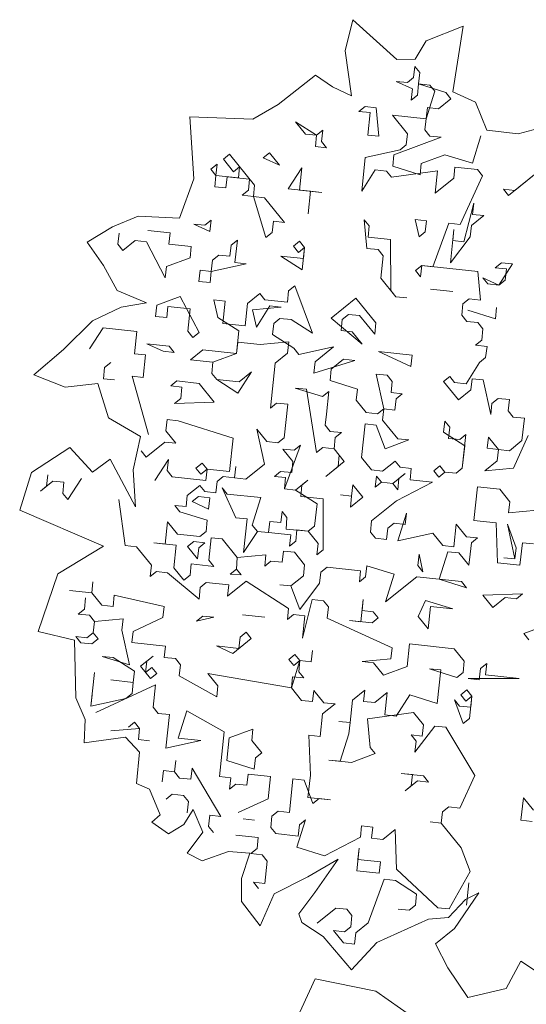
# Model space of a CAD drawing. Header units: metres. Extents: x -228 to 168, y -124 to 293.
# Tile 547 of 613: x 138.67 to 142.15, y 125.87 to 132.63. Entities that reach past the tile are written whole.
import ezdxf

# ---------------------------------------------------------------- set-up
doc = ezdxf.new("R2010")
doc.units = ezdxf.units.M
doc.header["$MEASUREMENT"] = 0
doc.layers.add('Bepflanzung.3 _ UMGEBUNG', color=7, linetype='Continuous')

msp = doc.modelspace()

# ---------------------------------------------------------------- linework, layer by layer
at = {"layer": 'Bepflanzung.3 _ UMGEBUNG', "color": 33, "linetype": 'Continuous', "lineweight": 18, "true_color": 0xa89c73}
for p, q in [((140.9559, 132.6291), (140.9028, 132.416)), ((141.2563, 132.3563), (140.9559, 132.6291)), ((141.713, 132.585), (141.4575, 132.4842)), ((141.6415, 132.135), (141.713, 132.585)), ((141.4575, 132.4842), (141.382, 132.3592)), ((140.9028, 132.416), (140.9459, 132.1061)), ((141.382, 132.3592), (141.2563, 132.3563)), ((141.3717, 132.2314), (141.38, 132.3083)), ((141.38, 132.3083), (141.4143, 132.2657)), ((140.6991, 132.248), (140.443, 132.0481)), ((140.8163, 132.169), (140.6991, 132.248)), ((141.3635, 132.1545), (141.2523, 132.2053)), ((141.2523, 132.2053), (141.3292, 132.1971)), ((141.3292, 132.1971), (141.3717, 132.2314)), ((141.4143, 132.2657), (141.4061, 132.1888)), ((140.9459, 132.1061), (140.8163, 132.169)), ((141.3553, 132.0776), (141.3635, 132.1545)), ((141.4061, 132.1888), (141.3978, 132.1119)), ((141.4061, 132.1888), (141.5942, 132.1298)), ((141.4829, 132.1806), (141.4061, 132.1888)), ((141.4582, 131.9499), (141.5173, 132.138)), ((141.5173, 132.138), (141.4829, 132.1806)), ((141.3978, 132.1119), (141.3553, 132.0776)), ((141.6285, 132.0872), (141.5433, 132.0186)), ((141.5942, 132.1298), (141.6285, 132.0872)), ((141.7969, 132.0633), (141.6415, 132.135)), ((140.443, 132.0481), (140.2696, 131.9474)), ((140.9969, 131.9994), (141.0395, 132.0337)), ((141.0395, 132.0337), (141.1164, 132.0255)), ((141.1164, 132.0255), (141.1342, 131.8291)), ((141.4665, 132.0268), (141.45, 131.873)), ((141.5433, 132.0186), (141.4665, 132.0268)), ((141.8748, 131.8701), (141.7969, 132.0633)), ((140.2696, 131.9474), (139.8365, 131.9632)), ((139.8365, 131.9632), (139.8643, 131.5364)), ((141.0738, 131.9912), (140.9969, 131.9994)), ((141.0573, 131.8374), (141.0738, 131.9912)), ((141.3305, 131.847), (141.2276, 131.9747)), ((141.2276, 131.9747), (141.4582, 131.9499)), ((140.7072, 131.8361), (140.5617, 131.9294)), ((140.5617, 131.9294), (140.6303, 131.8443)), ((140.7072, 131.8361), (140.7498, 131.8704)), ((140.7498, 131.8704), (140.7415, 131.7935)), ((141.45, 131.873), (141.4843, 131.8305)), ((142.0904, 131.847), (141.8748, 131.8701)), ((142.3428, 131.9126), (142.0904, 131.847)), ((140.6303, 131.8443), (140.7072, 131.8361)), ((140.6989, 131.7592), (140.7072, 131.8361)), ((141.1342, 131.8291), (141.0573, 131.8374)), ((141.5612, 131.8222), (141.2371, 131.7014)), ((141.3223, 131.7701), (141.3305, 131.847)), ((141.4843, 131.8305), (141.5612, 131.8222)), ((141.7753, 131.6437), (141.8344, 131.8318)), ((140.7758, 131.7509), (140.6989, 131.7592)), ((140.7415, 131.7935), (140.7758, 131.7509)), ((141.0408, 131.6836), (141.2797, 131.7358)), ((141.2797, 131.7358), (141.3223, 131.7701)), ((140.0674, 131.6714), (140.1099, 131.7057)), ((140.136, 131.5862), (140.0674, 131.6714)), ((140.1099, 131.7057), (140.2815, 131.4929)), ((140.3406, 131.681), (140.3832, 131.7153)), ((140.4518, 131.6301), (140.3406, 131.681)), ((140.3832, 131.7153), (140.4518, 131.6301)), ((141.0161, 131.453), (141.0408, 131.6836)), ((141.2371, 131.7014), (141.2289, 131.6246)), ((141.4252, 131.6424), (141.5872, 131.7028)), ((141.5872, 131.7028), (141.7753, 131.6437)), ((139.9822, 131.6027), (140.0248, 131.6371)), ((140.0166, 131.5602), (139.9822, 131.6027)), ((140.0248, 131.6371), (140.0166, 131.5602)), ((140.1786, 131.6206), (140.136, 131.5862)), ((140.1703, 131.5437), (140.1786, 131.6206)), ((140.5122, 131.4681), (140.6056, 131.6137)), ((140.6056, 131.6137), (140.5891, 131.4599)), ((141.1094, 131.5985), (141.0161, 131.453)), ((141.1863, 131.5902), (141.1094, 131.5985)), ((141.2289, 131.6246), (141.417, 131.5655)), ((141.417, 131.5655), (141.4252, 131.6424)), ((141.6559, 131.6177), (141.6476, 131.5408)), ((141.8096, 131.6012), (141.6559, 131.6177)), ((141.844, 131.5586), (141.8096, 131.6012)), ((139.8643, 131.5364), (139.7655, 131.2674)), ((140.0083, 131.4833), (140.0166, 131.5602)), ((140.0166, 131.5602), (140.1703, 131.5437)), ((140.0934, 131.5519), (140.0852, 131.475)), ((140.2472, 131.5354), (140.0934, 131.5519)), ((140.239, 131.4585), (140.2472, 131.5354)), ((141.2206, 131.5477), (141.1863, 131.5902)), ((141.5364, 131.5916), (141.2206, 131.5477)), ((141.5199, 131.4378), (141.5364, 131.5916)), ((141.6476, 131.5408), (141.5199, 131.4378)), ((141.6915, 131.225), (141.844, 131.5586)), ((142.2366, 131.5942), (142.0238, 131.4227)), ((142.0664, 131.457), (142.2366, 131.5942)), ((140.0852, 131.475), (140.0083, 131.4833)), ((140.2815, 131.4929), (140.2733, 131.416)), ((140.666, 131.4516), (140.5122, 131.4681)), ((142.0238, 131.4227), (141.9895, 131.4652)), ((141.9895, 131.4652), (142.0664, 131.457)), ((140.1964, 131.4242), (140.239, 131.4585)), ((140.2733, 131.416), (140.1964, 131.4242)), ((140.2733, 131.416), (140.3502, 131.4077)), ((140.3598, 131.1345), (140.2733, 131.416)), ((140.3502, 131.4077), (140.4874, 131.2375)), ((140.5891, 131.4599), (140.7428, 131.4434)), ((140.666, 131.4516), (140.6495, 131.2979)), ((140.6495, 131.2979), (140.666, 131.4516)), ((140.7428, 131.4434), (140.666, 131.4516)), ((141.7176, 131.1055), (141.7849, 131.3705)), ((141.7849, 131.3705), (141.7767, 131.2936)), ((139.4834, 131.2815), (139.3065, 131.2078)), ((139.7655, 131.2674), (139.4834, 131.2815)), ((141.8535, 131.2854), (141.7684, 131.2167)), ((141.7767, 131.2936), (141.8535, 131.2854)), ((139.3065, 131.2078), (139.1337, 131.1019)), ((139.9753, 131.1757), (139.8641, 131.2266)), ((139.8641, 131.2266), (139.941, 131.2183)), ((139.941, 131.2183), (139.9836, 131.2526)), ((139.9836, 131.2526), (139.9753, 131.1757)), ((140.4106, 131.2457), (140.4023, 131.1688)), ((140.4874, 131.2375), (140.4106, 131.2457)), ((141.0517, 131.0603), (141.0339, 131.2566)), ((141.0339, 131.2566), (141.0682, 131.2141)), ((141.0682, 131.2141), (141.06, 131.1372)), ((141.4101, 131.1385), (141.384, 131.258)), ((141.384, 131.258), (141.4609, 131.2497)), ((141.4609, 131.2497), (141.4526, 131.1728)), ((141.5048, 130.9339), (141.6146, 131.2332)), ((141.6146, 131.2332), (141.6915, 131.225)), ((141.7684, 131.2167), (141.7602, 131.1399)), ((139.3438, 131.088), (139.352, 131.1648)), ((139.5483, 131.1827), (139.7021, 131.1662)), ((139.7021, 131.1662), (139.6939, 131.0893)), ((140.4023, 131.1688), (140.3598, 131.1345)), ((141.06, 131.1372), (141.2137, 131.1207)), ((141.4526, 131.1728), (141.4101, 131.1385)), ((141.6242, 130.96), (141.649, 131.1907)), ((141.7602, 131.1399), (141.6242, 130.96)), ((141.649, 131.1907), (141.6407, 131.1138)), ((139.1337, 131.1019), (139.2452, 130.9417)), ((139.3781, 131.0454), (139.3438, 131.088)), ((139.4632, 131.114), (139.3781, 131.0454)), ((139.5401, 131.1058), (139.4632, 131.114)), ((139.6691, 130.8586), (139.5401, 131.1058)), ((139.6939, 131.0893), (139.8476, 131.0728)), ((139.8476, 131.0728), (139.8394, 130.9959)), ((140.1126, 131.0055), (140.1209, 131.0824)), ((140.1209, 131.0824), (140.1634, 131.1167)), ((140.1634, 131.1167), (140.1469, 130.9629)), ((140.5478, 131.0755), (140.5904, 131.1098)), ((140.5822, 131.0329), (140.5478, 131.0755)), ((140.6247, 131.0672), (140.5822, 131.0329)), ((140.5904, 131.1098), (140.6247, 131.0672)), ((140.6247, 131.0672), (140.6082, 130.9134)), ((140.6165, 130.9903), (140.6247, 131.0672)), ((141.1286, 131.0521), (141.0517, 131.0603)), ((141.2137, 131.1207), (141.2151, 130.7706)), ((141.6407, 131.1138), (141.7176, 131.1055)), ((139.8394, 130.9959), (139.6774, 130.9355)), ((139.9932, 130.9794), (140.0357, 131.0137)), ((140.0357, 131.0137), (140.1126, 131.0055)), ((140.6082, 130.9134), (140.4627, 131.0068)), ((140.4627, 131.0068), (140.6165, 130.9903)), ((141.1629, 131.0095), (141.1286, 131.0521)), ((141.1464, 130.8557), (141.1629, 131.0095)), ((139.2452, 130.9417), (139.3387, 130.77)), ((139.6774, 130.9355), (139.6691, 130.8586)), ((139.9849, 130.9025), (139.9932, 130.9794)), ((140.2238, 130.9547), (139.9849, 130.9025)), ((140.1469, 130.9629), (140.2238, 130.9547)), ((141.3853, 130.9079), (141.4279, 130.9422)), ((141.4279, 130.9422), (141.4196, 130.8653)), ((141.8123, 130.901), (141.4279, 130.9422)), ((141.4279, 130.9422), (141.5048, 130.9339)), ((141.9318, 130.927), (141.9743, 130.9613)), ((142.0086, 130.9188), (141.9318, 130.927)), ((142.0512, 130.9531), (141.9578, 130.8076)), ((141.9743, 130.9613), (142.0512, 130.9531)), ((139.8998, 130.8339), (139.908, 130.9108)), ((139.908, 130.9108), (139.9849, 130.9025)), ((139.9849, 130.9025), (139.9767, 130.8256)), ((141.2494, 130.728), (141.1464, 130.8557)), ((141.4196, 130.8653), (141.3853, 130.9079)), ((141.8301, 130.7046), (141.8123, 130.901)), ((141.9578, 130.8076), (141.8466, 130.8584)), ((141.8466, 130.8584), (141.881, 130.8158)), ((142.0004, 130.8419), (142.0086, 130.9188)), ((139.9767, 130.8256), (139.8998, 130.8339)), ((140.5149, 130.7679), (140.5574, 130.8022)), ((140.5574, 130.8022), (140.6782, 130.4782)), ((141.881, 130.8158), (141.9578, 130.8076)), ((141.9578, 130.8076), (142.0004, 130.8419)), ((139.3387, 130.77), (139.5396, 130.6866)), ((139.6101, 130.6705), (139.7721, 130.7309)), ((139.7721, 130.7309), (139.9011, 130.4838)), ((140.2334, 130.6815), (140.3185, 130.7501)), ((140.3185, 130.7501), (140.3528, 130.7075)), ((140.5066, 130.691), (140.5149, 130.7679)), ((141.2151, 130.7706), (141.2494, 130.728)), ((141.2494, 130.728), (141.3263, 130.7198)), ((141.3263, 130.7198), (141.2494, 130.728)), ((141.4883, 130.7802), (141.6421, 130.7637)), ((141.6421, 130.7637), (141.4883, 130.7802)), ((139.3673, 130.656), (139.1689, 130.563)), ((139.5396, 130.6866), (139.3673, 130.656)), ((139.6018, 130.5937), (139.6101, 130.6705)), ((139.687, 130.6623), (139.6787, 130.5854)), ((139.8407, 130.6458), (139.687, 130.6623)), ((140.0288, 130.5867), (140.0027, 130.7062)), ((140.0027, 130.7062), (140.0796, 130.6979)), ((140.0796, 130.6979), (140.0631, 130.5442)), ((140.2169, 130.5277), (140.2334, 130.6815)), ((140.2677, 130.6389), (140.464, 130.6567)), ((140.3872, 130.665), (140.2938, 130.5194)), ((140.3528, 130.7075), (140.5066, 130.691)), ((140.464, 130.6567), (140.3872, 130.665)), ((140.8059, 130.5812), (140.9762, 130.7184)), ((140.9762, 130.7184), (141.1134, 130.5482)), ((141.7024, 130.6017), (141.7107, 130.6785)), ((141.7107, 130.6785), (141.7533, 130.7129)), ((141.7533, 130.7129), (141.8301, 130.7046)), ((141.9413, 130.6538), (141.9331, 130.5769)), ((141.9331, 130.5769), (141.9413, 130.6538)), ((139.6787, 130.5854), (139.6018, 130.5937)), ((139.8242, 130.492), (139.8407, 130.6458)), ((140.1743, 130.4934), (140.0288, 130.5867)), ((140.2938, 130.5194), (140.2677, 130.6389)), ((140.9254, 130.6072), (140.8828, 130.5729)), ((141.0022, 130.599), (140.9254, 130.6072)), ((141.1052, 130.4713), (141.0022, 130.599)), ((141.7368, 130.5591), (141.7024, 130.6017)), ((141.9331, 130.5769), (141.745, 130.636)), ((141.745, 130.636), (141.9331, 130.5769)), ((139.1689, 130.563), (138.9702, 130.3663)), ((140.0631, 130.5442), (140.2169, 130.5277)), ((140.4132, 130.5455), (140.405, 130.4686)), ((140.4558, 130.5798), (140.4132, 130.5455)), ((140.5327, 130.5716), (140.4558, 130.5798)), ((140.6782, 130.4782), (140.5327, 130.5716)), ((141.0201, 130.4027), (140.8059, 130.5812)), ((140.8828, 130.5729), (140.8745, 130.496)), ((141.1134, 130.5482), (141.1052, 130.4713)), ((141.8136, 130.5508), (141.7368, 130.5591)), ((141.848, 130.5083), (141.8136, 130.5508)), ((139.2435, 130.5154), (139.1501, 130.3699)), ((139.4741, 130.4907), (139.2435, 130.5154)), ((139.4576, 130.3369), (139.4741, 130.4907)), ((139.8585, 130.4495), (139.8242, 130.492)), ((139.9011, 130.4838), (139.8585, 130.4495)), ((140.1578, 130.3396), (140.1743, 130.4934)), ((140.405, 130.4686), (140.5505, 130.3753)), ((140.8745, 130.496), (140.9514, 130.4878)), ((140.9514, 130.4878), (141.0201, 130.4027)), ((141.8397, 130.4314), (141.848, 130.5083)), ((139.654, 130.3548), (139.5428, 130.4056)), ((139.5428, 130.4056), (139.6965, 130.3891)), ((139.6965, 130.3891), (139.7309, 130.3465)), ((140.1661, 130.4165), (140.1578, 130.3396)), ((140.3199, 130.4), (140.1661, 130.4165)), ((140.5162, 130.4178), (140.3199, 130.4)), ((140.5079, 130.3409), (140.5162, 130.4178)), ((140.5848, 130.3327), (140.8237, 130.3848)), ((140.8237, 130.3848), (140.696, 130.2819)), ((141.7972, 130.3971), (141.8397, 130.4314)), ((141.8758, 130.3867), (141.7972, 130.3971)), ((141.8658, 130.3119), (141.8758, 130.3867)), ((138.9702, 130.3663), (138.7685, 130.1922)), ((139.5345, 130.3287), (139.4576, 130.3369)), ((139.518, 130.1749), (139.5345, 130.3287)), ((139.7309, 130.3465), (139.654, 130.3548)), ((139.8421, 130.2957), (139.9272, 130.3643)), ((139.9272, 130.3643), (140.1578, 130.3396)), ((140.1578, 130.3396), (139.9958, 130.2792)), ((140.4228, 130.2723), (140.5079, 130.3409)), ((140.5505, 130.3753), (140.5848, 130.3327)), ((141.3537, 130.2502), (141.1313, 130.3518)), ((141.1313, 130.3518), (141.3619, 130.3271)), ((141.3619, 130.3271), (141.3537, 130.2502)), ((139.2956, 130.2765), (139.2531, 130.2422)), ((139.9958, 130.2792), (139.8421, 130.2957)), ((139.9958, 130.2792), (139.9876, 130.2023)), ((139.9876, 130.2023), (139.9958, 130.2792)), ((140.3898, 129.9648), (140.4228, 130.2723)), ((140.6878, 130.205), (140.9693, 130.2915)), ((140.696, 130.2819), (140.6878, 130.205)), ((140.8924, 130.2997), (140.8072, 130.2311)), ((140.9693, 130.2915), (140.8924, 130.2997)), ((141.7316, 130.13), (141.8232, 130.2776)), ((141.8232, 130.2776), (141.8658, 130.3119)), ((138.7685, 130.1922), (138.9814, 130.1085)), ((139.2531, 130.2422), (139.2448, 130.1653)), ((139.5537, 129.7822), (139.4411, 130.1832)), ((139.4411, 130.1832), (139.518, 130.1749)), ((139.9876, 130.2023), (140.0219, 130.1598)), ((140.0219, 130.1598), (139.9876, 130.2023)), ((140.2608, 130.2119), (140.1674, 130.0664)), ((140.1757, 130.1433), (140.2608, 130.2119)), ((140.8072, 130.2311), (140.799, 130.1542)), ((141.1669, 129.9592), (141.1148, 130.1981)), ((141.1148, 130.1981), (141.1917, 130.1898)), ((141.1917, 130.1898), (141.226, 130.1473)), ((141.5778, 130.1465), (141.6204, 130.1808)), ((141.6204, 130.1808), (141.653, 130.1404)), ((138.9814, 130.1085), (139.2076, 130.1333)), ((139.2076, 130.1333), (139.2803, 129.8963)), ((139.2448, 130.1653), (139.3217, 130.1571)), ((139.7061, 130.1159), (139.7487, 130.1502)), ((139.783, 130.1076), (139.7061, 130.1159)), ((139.7487, 130.1502), (139.9024, 130.1337)), ((139.9024, 130.1337), (140.0054, 130.006)), ((140.0219, 130.1598), (140.1757, 130.1433)), ((140.1674, 130.0664), (140.0219, 130.1598)), ((140.799, 130.1542), (140.9871, 130.0951)), ((141.226, 130.1473), (141.2177, 130.0704)), ((141.679, 130.0209), (141.5778, 130.1465)), ((141.653, 130.1404), (141.7316, 130.13)), ((141.7741, 130.1643), (141.7642, 130.0895)), ((141.8493, 130.1582), (141.7741, 130.1643)), ((141.9014, 129.9193), (141.8493, 130.1582)), ((139.7747, 130.0307), (139.783, 130.1076)), ((140.637, 130.0938), (140.5601, 130.102)), ((140.5601, 130.102), (140.7482, 130.043)), ((140.7069, 129.6585), (140.637, 130.0938)), ((140.7482, 130.043), (140.7907, 130.0773)), ((140.7907, 130.0773), (140.7742, 129.9235)), ((140.9871, 130.0951), (140.9788, 130.0182)), ((141.2177, 130.0704), (141.2946, 130.0621)), ((141.2946, 130.0621), (141.2521, 130.0278)), ((141.7642, 130.0895), (141.679, 130.0209)), ((139.7322, 129.9964), (139.7747, 130.0307)), ((140.0054, 130.006), (139.7322, 129.9964)), ((140.4324, 129.9991), (140.3898, 129.9648)), ((140.5093, 129.9908), (140.4324, 129.9991)), ((140.4845, 129.7602), (140.5093, 129.9908)), ((140.9788, 130.0182), (141.0475, 129.9331)), ((141.2521, 130.0278), (141.2438, 129.9509)), ((141.9097, 129.9962), (141.9014, 129.9193)), ((141.9523, 130.0305), (141.9097, 129.9962)), ((142.0291, 130.0222), (141.9523, 130.0305)), ((142.0209, 129.9453), (142.0291, 130.0222)), ((140.7742, 129.9235), (140.766, 129.8466)), ((141.0475, 129.9331), (141.1244, 129.9249)), ((141.1244, 129.9249), (141.1669, 129.9592)), ((141.1669, 129.9592), (141.1587, 129.8823)), ((141.2438, 129.9509), (141.1669, 129.9592)), ((142.0552, 129.9028), (142.0209, 129.9453)), ((139.2803, 129.8963), (139.5, 129.7693)), ((139.6814, 129.8852), (139.6731, 129.8083)), ((139.7583, 129.877), (139.6814, 129.8852)), ((140.1344, 129.7588), (139.7583, 129.877)), ((140.766, 129.8466), (140.8003, 129.8041)), ((141.0392, 129.8562), (141.0145, 129.6256)), ((141.1161, 129.848), (141.0392, 129.8562)), ((141.1782, 129.6838), (141.1161, 129.848)), ((141.1587, 129.8823), (141.2633, 129.7525)), ((141.5774, 129.7985), (141.5857, 129.8754)), ((141.5857, 129.8754), (141.62, 129.8328)), ((142.1321, 129.8945), (142.0552, 129.9028)), ((142.1156, 129.7408), (142.1321, 129.8945)), ((139.6731, 129.8083), (139.7418, 129.7232)), ((140.3486, 129.5803), (140.2964, 129.8192)), ((140.2964, 129.8192), (140.3651, 129.7341)), ((140.8003, 129.8041), (140.8772, 129.7958)), ((140.8772, 129.7958), (140.8346, 129.7615)), ((141.7229, 129.7051), (141.5774, 129.7985)), ((141.62, 129.8328), (141.6117, 129.7559)), ((141.6886, 129.7477), (141.7312, 129.782)), ((141.7312, 129.782), (141.7064, 129.5513)), ((142.1582, 129.7751), (142.0565, 129.5527)), ((139.5, 129.7693), (139.4493, 129.5403)), ((139.6649, 129.7314), (139.5372, 129.6285)), ((139.7418, 129.7232), (139.6649, 129.7314)), ((140.1097, 129.5282), (140.1344, 129.7588)), ((140.3651, 129.7341), (140.442, 129.7259)), ((140.442, 129.7259), (140.4845, 129.7602)), ((140.5957, 129.7094), (140.4859, 129.4101)), ((140.5532, 129.675), (140.5957, 129.7094)), ((140.8346, 129.7615), (140.8264, 129.6846)), ((141.3385, 129.7463), (141.1782, 129.6838)), ((141.2633, 129.7525), (141.3385, 129.7463)), ((141.6117, 129.7559), (141.6886, 129.7477)), ((141.8767, 129.6886), (141.885, 129.7655)), ((141.885, 129.7655), (141.9536, 129.6804)), ((142.0305, 129.6721), (142.1156, 129.7408)), ((139.014, 129.6933), (138.7511, 129.5234)), ((139.1708, 129.525), (139.014, 129.6933)), ((139.5372, 129.6285), (139.5029, 129.671)), ((140.5449, 129.5982), (140.4763, 129.6833)), ((140.4763, 129.6833), (140.5532, 129.675)), ((140.7495, 129.6929), (140.7069, 129.6585)), ((140.8264, 129.6846), (140.7495, 129.6929)), ((140.8264, 129.6846), (140.8967, 129.5974)), ((140.8607, 129.6421), (140.8264, 129.6846)), ((140.8542, 129.563), (140.8607, 129.6421)), ((141.7064, 129.5513), (141.7229, 129.7051)), ((141.9536, 129.6804), (141.8767, 129.6886)), ((141.9453, 129.6035), (141.9536, 129.6804)), ((141.9536, 129.6804), (142.0305, 129.6721)), ((139.2906, 129.6139), (139.1708, 129.525)), ((139.4659, 129.2877), (139.2906, 129.6139)), ((139.5976, 129.4665), (139.691, 129.612)), ((139.691, 129.612), (139.6827, 129.5351)), ((139.879, 129.5529), (139.9216, 129.5872)), ((139.9216, 129.5872), (139.9559, 129.5447)), ((140.2209, 129.4774), (140.3486, 129.5803)), ((140.5367, 129.5213), (140.5449, 129.5982)), ((140.8967, 129.5974), (140.7691, 129.4944)), ((141.0145, 129.6256), (141.0831, 129.5404)), ((141.16, 129.5322), (141.2451, 129.6008)), ((141.2451, 129.6008), (141.2795, 129.5583)), ((141.8602, 129.5349), (141.9453, 129.6035)), ((138.7511, 129.5234), (138.6706, 129.2648)), ((138.8548, 129.4295), (138.863, 129.5064)), ((139.4493, 129.5403), (139.4659, 129.2877)), ((139.6827, 129.5351), (139.717, 129.4925)), ((139.9134, 129.5104), (139.879, 129.5529)), ((139.9559, 129.5447), (139.9134, 129.5104)), ((139.9477, 129.4678), (139.9559, 129.5447)), ((139.9559, 129.5447), (140.1097, 129.5282)), ((140.144, 129.4856), (140.1523, 129.5625)), ((140.1523, 129.5625), (140.144, 129.4856)), ((140.4172, 129.4952), (140.4598, 129.5295)), ((140.4598, 129.5295), (140.5367, 129.5213)), ((140.7691, 129.4944), (140.8542, 129.563)), ((141.0831, 129.5404), (141.16, 129.5322)), ((141.2286, 129.4471), (141.3138, 129.5157)), ((141.3138, 129.5157), (141.2712, 129.4814)), ((141.2795, 129.5583), (141.3563, 129.55)), ((141.3563, 129.55), (141.3481, 129.4731)), ((141.5101, 129.5335), (141.5527, 129.5678)), ((141.5444, 129.491), (141.5101, 129.5335)), ((141.587, 129.5253), (141.5444, 129.491)), ((141.5527, 129.5678), (141.587, 129.5253)), ((141.6639, 129.517), (141.587, 129.5253)), ((141.587, 129.5253), (141.6639, 129.517)), ((141.7064, 129.5513), (141.6639, 129.517)), ((141.6639, 129.517), (141.7064, 129.5513)), ((142.0565, 129.5527), (141.8602, 129.5349)), ((138.8974, 129.4638), (138.8122, 129.3952)), ((138.9743, 129.4555), (138.8974, 129.4638)), ((138.966, 129.3787), (138.9743, 129.4555)), ((139.0937, 129.4816), (139.0003, 129.3361)), ((139.717, 129.4925), (139.9477, 129.4678)), ((140.0163, 129.3827), (140.0246, 129.4595)), ((140.0246, 129.4595), (140.0671, 129.4939)), ((140.0671, 129.4939), (140.144, 129.4856)), ((140.144, 129.4856), (140.2209, 129.4774)), ((140.4941, 129.487), (140.4172, 129.4952)), ((140.4859, 129.4101), (140.4941, 129.487)), ((140.5628, 129.4018), (140.6479, 129.4705)), ((140.6053, 129.4361), (140.5988, 129.3571)), ((140.6479, 129.4705), (140.6053, 129.4361)), ((140.9472, 129.3606), (140.9554, 129.4375)), ((140.9554, 129.4375), (141.0241, 129.3523)), ((141.1092, 129.421), (141.1174, 129.4979)), ((141.1518, 129.4553), (141.1092, 129.421)), ((141.1174, 129.4979), (141.1518, 129.4553)), ((141.2286, 129.4471), (141.1518, 129.4553)), ((141.1518, 129.4553), (141.2286, 129.4471)), ((141.263, 129.4045), (141.2286, 129.4471)), ((141.5019, 129.4566), (141.2547, 129.3276)), ((141.2712, 129.4814), (141.263, 129.4045)), ((141.3481, 129.4731), (141.5019, 129.4566)), ((138.8122, 129.3952), (138.8548, 129.4295)), ((139.0003, 129.3361), (138.966, 129.3787)), ((139.82, 129.3648), (139.9051, 129.4335)), ((139.9051, 129.4335), (139.9394, 129.3909)), ((139.9394, 129.3909), (140.0163, 129.3827)), ((140.1536, 129.2124), (140.0589, 129.417)), ((140.0589, 129.417), (140.0932, 129.3744)), ((140.0932, 129.3744), (140.3239, 129.3497)), ((140.5628, 129.4018), (140.4859, 129.4101)), ((140.4859, 129.4101), (140.5628, 129.4018)), ((140.71, 129.3063), (140.5628, 129.4018)), ((140.9472, 129.3606), (140.8703, 129.3688)), ((140.8703, 129.3688), (140.9472, 129.3606)), ((141.7847, 129.193), (141.8094, 129.4236)), ((141.8094, 129.4236), (141.9632, 129.4072)), ((141.9632, 129.4072), (142.0318, 129.322)), ((139.3943, 129.0216), (139.3504, 129.3374)), ((139.8117, 129.288), (139.82, 129.3648)), ((139.8543, 129.3223), (139.8969, 129.3566)), ((139.9655, 129.2715), (139.8543, 129.3223)), ((139.8969, 129.3566), (139.9738, 129.3483)), ((139.9738, 129.3483), (139.9655, 129.2715)), ((140.3239, 129.3497), (140.2648, 129.1616)), ((140.5988, 129.3571), (140.7526, 129.3406)), ((140.6918, 129.1547), (140.71, 129.3063)), ((140.7526, 129.3406), (140.7522, 128.9927)), ((140.9389, 129.2837), (140.9472, 129.3606)), ((141.0241, 129.3523), (140.9389, 129.2837)), ((141.2547, 129.3276), (141.0845, 129.1903)), ((142.0318, 129.322), (142.0236, 129.2451)), ((138.6706, 129.2648), (139.2444, 129.016)), ((139.7692, 129.2536), (139.7349, 129.2962)), ((139.7349, 129.2962), (139.8117, 129.288)), ((139.9573, 129.1946), (139.7692, 129.2536)), ((140.4611, 129.1794), (140.4711, 129.2542)), ((140.4711, 129.2542), (140.5037, 129.2137)), ((141.3234, 129.2425), (141.2643, 129.0544)), ((141.3151, 129.1656), (141.3234, 129.2425)), ((142.0236, 129.2451), (142.2199, 129.263)), ((139.6675, 129.0312), (139.684, 129.185)), ((139.684, 129.185), (139.7527, 129.0999)), ((139.949, 129.1177), (139.9573, 129.1946)), ((140.2305, 129.2042), (140.1536, 129.2124)), ((140.2057, 128.9735), (140.2305, 129.2042)), ((140.376, 129.1108), (140.386, 129.1855)), ((140.386, 129.1855), (140.4611, 129.1794)), ((140.5037, 129.2137), (140.4972, 129.1347)), ((141.0845, 129.1903), (141.0762, 129.1134)), ((141.1957, 129.1395), (141.2382, 129.1738)), ((141.2382, 129.1738), (141.3151, 129.1656)), ((141.6487, 129.0132), (141.6652, 129.1669)), ((141.6652, 129.1669), (141.7339, 129.0818)), ((141.9384, 129.1765), (141.7847, 129.193)), ((141.948, 128.9033), (141.9384, 129.1765)), ((142.0675, 128.9294), (142.0153, 129.1683)), ((142.0153, 129.1683), (142.0757, 129.0062)), ((139.7527, 129.0999), (139.9064, 129.0834)), ((139.9064, 129.0834), (139.949, 129.1177)), ((140.3008, 129.1169), (140.2057, 128.9735)), ((140.2648, 129.1616), (140.3008, 129.1169)), ((140.3008, 129.1169), (140.376, 129.1108)), ((140.376, 129.1108), (140.3008, 129.1169)), ((140.5298, 129.0943), (140.376, 129.1108)), ((140.4972, 129.1347), (140.6492, 129.1204)), ((140.5723, 129.1286), (140.5641, 129.0517)), ((140.6492, 129.1204), (140.5723, 129.1286)), ((140.6492, 129.1204), (140.6918, 129.1547)), ((140.7179, 129.0352), (140.6492, 129.1204)), ((141.0762, 129.1134), (141.1105, 129.0709)), ((141.1874, 129.0626), (141.1957, 129.1395)), ((141.2643, 129.0544), (141.5032, 129.1065)), ((141.5032, 129.1065), (141.5718, 129.0214)), ((139.7444, 129.023), (139.5907, 129.0395)), ((139.5907, 129.0395), (139.6675, 129.0312)), ((139.8213, 129.0147), (139.8639, 129.0491)), ((139.8639, 129.0491), (139.9408, 129.0408)), ((139.9408, 129.0408), (139.8982, 129.0065)), ((139.9833, 129.0751), (139.9668, 128.9214)), ((140.0602, 129.0669), (139.9833, 129.0751)), ((140.1632, 128.9392), (140.0602, 129.0669)), ((140.5215, 129.0174), (140.5298, 129.0943)), ((140.5641, 129.0517), (140.5215, 129.0174)), ((140.7096, 128.9583), (140.7179, 129.0352)), ((141.1105, 129.0709), (141.1874, 129.0626)), ((141.7339, 129.0818), (141.8107, 129.0735)), ((141.7682, 129.0392), (141.7599, 128.9623)), ((141.8107, 129.0735), (141.7682, 129.0392)), ((142.1183, 129.0406), (142.1018, 128.8868)), ((142.1952, 129.0323), (142.1183, 129.0406)), ((139.2444, 129.016), (138.9329, 128.828)), ((139.4712, 129.0134), (139.3943, 129.0216)), ((139.5742, 128.8857), (139.4712, 129.0134)), ((139.7279, 128.8692), (139.7444, 129.023)), ((139.89, 128.9296), (139.8213, 129.0147)), ((139.8982, 129.0065), (139.89, 128.9296)), ((140.479, 128.9831), (140.4707, 128.9062)), ((140.5558, 128.9748), (140.479, 128.9831)), ((140.6245, 128.8897), (140.5558, 128.9748)), ((140.7522, 128.9927), (140.7096, 128.9583)), ((141.6062, 128.9788), (141.5471, 128.7907)), ((141.5718, 129.0214), (141.6487, 129.0132)), ((141.683, 128.9706), (141.6062, 128.9788)), ((141.7517, 128.8855), (141.683, 128.9706)), ((142.0757, 129.0062), (142.0675, 128.9294)), ((139.8474, 128.8953), (139.8391, 128.8184)), ((140.0029, 128.8767), (139.8474, 128.8953)), ((139.9668, 128.9214), (140.0029, 128.8767)), ((140.1632, 128.9392), (140.1566, 128.8602)), ((140.1566, 128.8602), (140.1632, 128.9392)), ((140.3595, 128.957), (140.1632, 128.9392)), ((140.3513, 128.8801), (140.3595, 128.957)), ((140.3938, 128.9144), (140.3513, 128.8801)), ((140.4707, 128.9062), (140.3938, 128.9144)), ((141.4098, 128.961), (141.4016, 128.8841)), ((141.4359, 128.8416), (141.4098, 128.961)), ((141.7599, 128.9623), (141.7517, 128.8855)), ((142.1018, 128.8868), (141.948, 128.9033)), ((142.0675, 128.9294), (141.9906, 128.9376)), ((141.9906, 128.9376), (142.0675, 128.9294)), ((138.9329, 128.828), (138.798, 128.4304)), ((139.5659, 128.8088), (139.5742, 128.8857)), ((139.6085, 128.8431), (139.5659, 128.8088)), ((139.6854, 128.8349), (139.6085, 128.8431)), ((139.9012, 128.6543), (139.6854, 128.8349)), ((139.7966, 128.7841), (139.7279, 128.8692)), ((140.1141, 128.8258), (140.1566, 128.8602)), ((140.1566, 128.8602), (140.1892, 128.8197)), ((140.6162, 128.8128), (140.6245, 128.8897)), ((140.7357, 128.8389), (140.7274, 128.762)), ((140.7783, 128.8732), (140.7357, 128.8389)), ((141.0089, 128.8485), (140.7783, 128.8732)), ((141.0007, 128.7716), (141.0089, 128.8485)), ((141.0515, 128.8828), (141.0432, 128.8059)), ((141.2396, 128.8237), (141.0515, 128.8828)), ((141.4016, 128.8841), (141.4359, 128.8416)), ((139.165, 128.6963), (139.1733, 128.7732)), ((139.1733, 128.7732), (139.165, 128.6963)), ((139.8391, 128.8184), (139.7966, 128.7841)), ((139.9503, 128.7676), (139.9078, 128.7333)), ((140.1041, 128.7511), (139.9503, 128.7676)), ((140.2236, 128.7772), (140.0959, 128.6742)), ((140.1892, 128.8197), (140.1141, 128.8258)), ((140.5146, 128.5904), (140.2236, 128.7772)), ((140.5311, 128.7442), (140.6162, 128.8128)), ((140.7274, 128.762), (140.5915, 128.5822)), ((141.0432, 128.8059), (141.0007, 128.7716)), ((141.1805, 128.6356), (141.2396, 128.8237)), ((141.3933, 128.8072), (141.1805, 128.6356)), ((141.5471, 128.7907), (141.3933, 128.8072)), ((141.5471, 128.7907), (141.7009, 128.7743)), ((141.7352, 128.7317), (141.5471, 128.7907)), ((141.7009, 128.7743), (141.7352, 128.7317)), ((139.0112, 128.7128), (139.165, 128.6963)), ((139.165, 128.6963), (139.2336, 128.6111)), ((139.9078, 128.7333), (139.9012, 128.6543)), ((140.0959, 128.6742), (140.1041, 128.7511)), ((140.5311, 128.7442), (140.4542, 128.7524)), ((140.4542, 128.7524), (140.5311, 128.7442)), ((140.5915, 128.5822), (140.5311, 128.7442)), ((139.1142, 128.5851), (139.1224, 128.662)), ((139.3105, 128.6029), (139.3188, 128.6798)), ((139.3188, 128.6798), (139.6623, 128.6021)), ((140.6766, 128.6508), (140.6093, 128.3858)), ((140.7535, 128.6426), (140.6766, 128.6508)), ((140.7878, 128.6), (140.7535, 128.6426)), ((141.0102, 128.4984), (141.0267, 128.6521)), ((141.0267, 128.6521), (141.0185, 128.5753)), ((141.4029, 128.534), (141.4537, 128.6452)), ((141.4537, 128.6452), (141.6418, 128.5862)), ((141.8464, 128.6809), (142.1196, 128.6905)), ((141.915, 128.5957), (141.8464, 128.6809)), ((142.0002, 128.6644), (141.915, 128.5957)), ((142.077, 128.6561), (142.0002, 128.6644)), ((142.1196, 128.6905), (142.077, 128.6561)), ((139.0716, 128.5508), (139.1142, 128.5851)), ((139.2336, 128.6111), (139.3105, 128.6029)), ((139.6623, 128.6021), (139.6524, 128.5274)), ((140.5064, 128.5135), (140.5146, 128.5904)), ((140.7796, 128.5231), (140.7878, 128.6)), ((141.0185, 128.5753), (141.0954, 128.567)), ((141.0954, 128.567), (141.1297, 128.5244)), ((141.488, 128.6027), (141.4715, 128.4489)), ((141.6418, 128.5862), (141.488, 128.6027)), ((139.1485, 128.5425), (139.0716, 128.5508)), ((139.1828, 128.4999), (139.1485, 128.5425)), ((139.1828, 128.4999), (139.1746, 128.4231)), ((139.1746, 128.4231), (139.1828, 128.4999)), ((139.3792, 128.5178), (139.1828, 128.4999)), ((139.3709, 128.4409), (139.3792, 128.5178)), ((139.6524, 128.5274), (139.4495, 128.4305)), ((139.883, 128.5026), (139.9256, 128.5369)), ((140.0025, 128.5287), (139.883, 128.5026)), ((139.9256, 128.5369), (140.0025, 128.5287)), ((140.1988, 128.5465), (140.3526, 128.53)), ((140.3526, 128.53), (140.1988, 128.5465)), ((140.5489, 128.5478), (140.5064, 128.5135)), ((140.6258, 128.5396), (140.5489, 128.5478)), ((140.6093, 128.3858), (140.6258, 128.5396)), ((141.2244, 128.3199), (140.7796, 128.5231)), ((141.0871, 128.4901), (140.9334, 128.5066)), ((140.9334, 128.5066), (141.0102, 128.4984)), ((141.1297, 128.5244), (141.0871, 128.4901)), ((141.4715, 128.4489), (141.4029, 128.534)), ((138.798, 128.4304), (139.0472, 128.373)), ((139.132, 128.3887), (139.1746, 128.4231)), ((139.1746, 128.4231), (139.2089, 128.3805)), ((139.4231, 128.202), (139.3709, 128.4409)), ((139.4495, 128.4305), (139.4396, 128.3558)), ((140.1823, 128.3927), (140.2249, 128.4271)), ((140.2249, 128.4271), (140.2592, 128.3845)), ((142.1292, 128.4172), (142.2912, 128.4776)), ((139.0472, 128.373), (139.0549, 127.9774)), ((139.0895, 128.3544), (139.0551, 128.397)), ((139.0551, 128.397), (139.132, 128.3887)), ((139.2089, 128.3805), (139.1663, 128.3462)), ((139.4396, 128.3558), (139.6702, 128.331)), ((140.2592, 128.3845), (140.1315, 128.2815)), ((140.1741, 128.3159), (140.1823, 128.3927)), ((142.1635, 128.3747), (142.1292, 128.4172)), ((139.1663, 128.3462), (139.0895, 128.3544)), ((139.6702, 128.331), (139.662, 128.2541)), ((140.1315, 128.2815), (140.0203, 128.3324)), ((140.0203, 128.3324), (140.1741, 128.3159)), ((140.6697, 128.2238), (140.678, 128.3007)), ((140.678, 128.3007), (140.6697, 128.2238)), ((141.2162, 128.243), (141.2244, 128.3199)), ((141.3438, 128.3459), (141.3274, 128.1922)), ((141.6514, 128.3129), (141.3438, 128.3459)), ((141.72, 128.2278), (141.6514, 128.3129)), ((139.3119, 128.2528), (139.2367, 128.2589)), ((139.2367, 128.2589), (139.4231, 128.202)), ((139.4574, 128.1594), (139.3119, 128.2528)), ((139.5, 128.1937), (139.5851, 128.2624)), ((139.5425, 128.2281), (139.5343, 128.1512)), ((139.5851, 128.2624), (139.5425, 128.2281)), ((139.662, 128.2541), (139.7389, 128.2459)), ((139.7389, 128.2459), (139.7732, 128.2033)), ((140.5159, 128.2403), (140.5585, 128.2746)), ((140.5503, 128.1977), (140.5159, 128.2403)), ((140.5338, 128.044), (140.5928, 128.2321)), ((140.5928, 128.2321), (140.5503, 128.1977)), ((140.5585, 128.2746), (140.5928, 128.2321)), ((140.5928, 128.2321), (140.5846, 128.1552)), ((140.5928, 128.2321), (140.6697, 128.2238)), ((140.6697, 128.2238), (140.5928, 128.2321)), ((141.0198, 128.2251), (141.2162, 128.243)), ((141.0967, 128.2169), (141.0198, 128.2251)), ((141.7118, 128.1509), (141.72, 128.2278)), ((139.4491, 128.0825), (139.4574, 128.1594)), ((139.5686, 128.1086), (139.5, 128.1937)), ((139.5343, 128.1512), (139.5768, 128.1855)), ((139.5768, 128.1855), (139.6112, 128.1429)), ((139.7732, 128.2033), (139.7649, 128.1264)), ((140.5846, 128.1552), (140.6189, 128.1126)), ((141.1653, 128.1318), (141.0967, 128.2169)), ((141.3274, 128.1922), (141.1653, 128.1318)), ((141.558, 128.1674), (141.4811, 128.1757)), ((141.4811, 128.1757), (141.6692, 128.1166)), ((141.5333, 127.9368), (141.558, 128.1674)), ((141.823, 128.1001), (141.8312, 128.177)), ((141.8312, 128.177), (141.8738, 128.2113)), ((141.8738, 128.2113), (141.8655, 128.1344)), ((139.1842, 128.1498), (139.1594, 127.9192)), ((139.4491, 128.0825), (139.2954, 128.099)), ((139.2954, 128.099), (139.4491, 128.0825)), ((139.6112, 128.1429), (139.5686, 128.1086)), ((139.7649, 128.1264), (140.0217, 127.9822)), ((140.0299, 128.0591), (139.9613, 128.1443)), ((139.9613, 128.1443), (140.5338, 128.044)), ((140.542, 128.1209), (140.5338, 128.044)), ((140.6189, 128.1126), (140.542, 128.1209)), ((141.6692, 128.1166), (141.7118, 128.1509)), ((142.0962, 128.1097), (141.7461, 128.1084)), ((141.7461, 128.1084), (141.823, 128.1001)), ((141.8655, 128.1344), (142.0962, 128.1097)), ((139.6029, 128.066), (139.1937, 127.8766)), ((139.4409, 128.0057), (139.4491, 128.0825)), ((139.5864, 127.9123), (139.6029, 128.066)), ((140.0217, 127.9822), (140.0299, 128.0591)), ((140.5338, 128.044), (140.6024, 127.9588)), ((140.6793, 127.9506), (140.6875, 128.0275)), ((140.6875, 128.0275), (140.7562, 127.9423)), ((140.9525, 127.9602), (141.0376, 128.0288)), ((141.0376, 128.0288), (141.0294, 127.9519)), ((141.6953, 127.9972), (141.7379, 128.0315)), ((141.7379, 128.0315), (141.7722, 127.9889)), ((139.0549, 127.9774), (139.1198, 127.8283)), ((139.1594, 127.9192), (139.1677, 127.9961)), ((139.1594, 127.9192), (139.3983, 127.9713)), ((139.3983, 127.9713), (139.4409, 128.0057)), ((140.6024, 127.9588), (140.6793, 127.9506)), ((140.936, 127.8064), (140.9525, 127.9602)), ((141.0294, 127.9519), (141.1063, 127.9437)), ((141.1063, 127.9437), (141.1914, 128.0123)), ((141.1914, 128.0123), (141.1749, 127.8586)), ((141.2518, 127.8503), (141.3452, 127.9958)), ((141.3452, 127.9958), (141.5333, 127.9368)), ((141.7131, 127.8008), (141.6527, 127.9628)), ((141.6527, 127.9628), (141.687, 127.9203)), ((141.7296, 127.9546), (141.6953, 127.9972)), ((141.7722, 127.9889), (141.7296, 127.9546)), ((141.7722, 127.9889), (141.7557, 127.8351)), ((141.7639, 127.912), (141.7722, 127.9889)), ((139.6207, 127.8697), (139.5864, 127.9123)), ((139.8171, 127.8875), (139.758, 127.6994)), ((140.0738, 127.7433), (139.8171, 127.8875)), ((140.8331, 127.9341), (140.7479, 127.8655)), ((140.7562, 127.9423), (140.8331, 127.9341)), ((141.687, 127.9203), (141.7639, 127.912)), ((139.1198, 127.8283), (139.1137, 127.6682)), ((139.6976, 127.8615), (139.6207, 127.8697)), ((139.6729, 127.6308), (139.6976, 127.8615)), ((140.7479, 127.8655), (140.7314, 127.7117)), ((140.936, 127.8064), (140.8591, 127.8147)), ((140.8591, 127.8147), (140.936, 127.8064)), ((141.3713, 127.8764), (141.0555, 127.8325)), ((141.0555, 127.8325), (141.0733, 127.6361)), ((141.1749, 127.8586), (141.2518, 127.8503)), ((141.4399, 127.7912), (141.3713, 127.8764)), ((141.7557, 127.8351), (141.7131, 127.8008)), ((139.493, 127.7668), (139.2967, 127.7489)), ((139.4162, 127.775), (139.4587, 127.8093)), ((139.4587, 127.8093), (139.493, 127.7668)), ((139.493, 127.7668), (139.4848, 127.6899)), ((140.1081, 127.7008), (140.2701, 127.7612)), ((140.2701, 127.7612), (140.2619, 127.6843)), ((140.9278, 127.7295), (140.936, 127.8064)), ((141.5168, 127.783), (141.3808, 127.6032)), ((141.4316, 127.7144), (141.4399, 127.7912)), ((141.5937, 127.7748), (141.5168, 127.783)), ((141.7913, 127.4425), (141.5937, 127.7748)), ((139.1137, 127.6682), (139.3952, 127.7064)), ((139.3952, 127.7064), (139.493, 127.6025)), ((139.4848, 127.6899), (139.5617, 127.6816)), ((139.9118, 127.683), (139.6729, 127.6308)), ((139.758, 127.6994), (139.9118, 127.683)), ((140.0408, 127.4358), (140.0738, 127.7433)), ((140.0916, 127.547), (140.1081, 127.7008)), ((140.2619, 127.6843), (140.3305, 127.5992)), ((140.7314, 127.7117), (140.6546, 127.7199)), ((140.6546, 127.7199), (140.6641, 127.4467)), ((140.8687, 127.5414), (140.9278, 127.7295)), ((141.3891, 127.68), (141.3548, 127.7226)), ((141.3548, 127.7226), (141.4316, 127.7144)), ((141.3808, 127.6032), (141.3891, 127.68)), ((141.0733, 127.6361), (141.1076, 127.5936)), ((139.493, 127.6025), (139.4714, 127.3875)), ((139.7333, 127.4688), (139.7415, 127.5457)), ((139.7415, 127.5457), (139.7333, 127.4688)), ((140.2797, 127.488), (140.0916, 127.547)), ((140.288, 127.5648), (140.2797, 127.488)), ((140.3305, 127.5992), (140.288, 127.5648)), ((140.9456, 127.5332), (140.7918, 127.5497)), ((140.7918, 127.5497), (140.8687, 127.5414)), ((141.1076, 127.5936), (140.9456, 127.5332)), ((139.6481, 127.4002), (139.6564, 127.477)), ((139.6564, 127.477), (139.7333, 127.4688)), ((139.8445, 127.418), (139.8527, 127.4949)), ((139.8527, 127.4949), (140.0504, 127.1626)), ((139.7333, 127.4688), (139.7676, 127.4262)), ((139.7676, 127.4262), (139.8445, 127.418)), ((140.1177, 127.4276), (140.0408, 127.4358)), ((140.1094, 127.3507), (140.1177, 127.4276)), ((140.2371, 127.4536), (140.2289, 127.3768)), ((140.3909, 127.4371), (140.2371, 127.4536)), ((140.3744, 127.2834), (140.3909, 127.4371)), ((140.5447, 127.4206), (140.5199, 127.19)), ((140.6216, 127.4124), (140.5447, 127.4206)), ((140.682, 127.2504), (140.6216, 127.4124)), ((140.6641, 127.4467), (140.6476, 127.293)), ((141.3643, 127.4494), (141.2875, 127.4576)), ((141.2875, 127.4576), (141.4412, 127.4411)), ((141.3561, 127.3725), (141.3643, 127.4494)), ((141.4412, 127.4411), (141.4755, 127.3986)), ((141.6897, 127.2201), (141.7913, 127.4425)), ((139.4714, 127.3875), (139.5602, 127.3507)), ((139.5602, 127.3507), (139.6339, 127.1738)), ((140.152, 127.385), (140.1094, 127.3507)), ((140.2289, 127.3768), (140.152, 127.385)), ((141.3987, 127.4068), (141.3135, 127.3382)), ((141.3135, 127.3382), (141.3561, 127.3725)), ((141.4755, 127.3986), (141.3987, 127.4068)), ((139.7168, 127.315), (139.6742, 127.2807)), ((139.7937, 127.3068), (139.7168, 127.315)), ((139.828, 127.2642), (139.7937, 127.3068)), ((140.1698, 127.1887), (140.3744, 127.2834)), ((140.6476, 127.293), (140.8014, 127.2765)), ((140.7245, 127.2847), (140.682, 127.2504)), ((140.8014, 127.2765), (140.7245, 127.2847)), ((142.1084, 127.1363), (142.1249, 127.29)), ((142.1249, 127.29), (142.1936, 127.2049)), ((139.7958, 127.1074), (139.8613, 127.2094)), ((139.8197, 127.1873), (139.828, 127.2642)), ((139.8613, 127.2094), (139.9265, 127.0552)), ((141.5703, 127.194), (141.6128, 127.2283)), ((141.6128, 127.2283), (141.6897, 127.2201)), ((139.6339, 127.1738), (139.5772, 127.123)), ((139.9735, 127.1708), (139.9653, 127.094)), ((140.0504, 127.1626), (139.9735, 127.1708)), ((140.281, 127.1378), (140.2042, 127.1461)), ((140.4005, 127.1639), (140.3922, 127.087)), ((140.4431, 127.1982), (140.4005, 127.1639)), ((140.5199, 127.19), (140.4431, 127.1982)), ((140.6311, 127.1392), (140.5721, 126.9511)), ((140.5886, 127.1049), (140.6311, 127.1392)), ((141.562, 127.1171), (141.5703, 127.194)), ((139.5772, 127.123), (139.6907, 127.0423)), ((139.6907, 127.0423), (139.7958, 127.1074)), ((139.9653, 127.094), (139.9996, 127.0514)), ((140.3922, 127.087), (140.4266, 127.0445)), ((140.5803, 127.028), (140.5886, 127.1049)), ((141.0073, 127.0211), (141.0156, 127.098)), ((141.0156, 127.098), (141.0925, 127.0897)), ((141.0925, 127.0897), (141.0842, 127.0128)), ((141.1611, 127.0046), (141.2462, 127.0732)), ((141.2462, 127.0732), (141.2558, 126.8)), ((141.562, 127.1171), (141.4851, 127.1254)), ((141.4851, 127.1254), (141.562, 127.1171)), ((141.6993, 126.9468), (141.562, 127.1171)), ((142.1853, 127.128), (142.1084, 127.1363)), ((139.9265, 127.0552), (139.8186, 126.9114)), ((140.3071, 127.0184), (140.1533, 127.0349)), ((140.2989, 126.9415), (140.3071, 127.0184)), ((140.4266, 127.0445), (140.5803, 127.028)), ((140.7602, 126.892), (141.0073, 127.0211)), ((141.0842, 127.0128), (141.1611, 127.0046)), ((140.2563, 126.9072), (140.2989, 126.9415)), ((140.5721, 126.9511), (140.7602, 126.892)), ((140.9826, 126.7904), (140.9991, 126.9442)), ((140.9991, 126.9442), (140.9908, 126.8673)), ((141.7597, 126.7848), (141.6993, 126.9468)), ((139.8186, 126.9114), (139.9225, 126.8581)), ((139.9225, 126.8581), (140.103, 126.9217)), ((140.103, 126.9217), (140.2492, 126.9115)), ((140.2492, 126.9115), (140.1923, 126.7377)), ((140.3332, 126.8989), (140.2563, 126.9072)), ((140.3675, 126.8564), (140.3332, 126.8989)), ((140.6461, 126.749), (140.8552, 126.8683)), ((140.8552, 126.8683), (140.6944, 126.6402)), ((140.351, 126.7026), (140.3675, 126.8564)), ((140.9908, 126.8673), (141.1446, 126.8508)), ((141.1446, 126.8508), (141.1364, 126.7739)), ((140.1923, 126.7377), (140.1912, 126.5792)), ((140.4155, 126.632), (140.6461, 126.749)), ((141.1364, 126.7739), (140.9826, 126.7904)), ((141.2558, 126.8), (141.5386, 126.5364)), ((141.6155, 126.5281), (141.7597, 126.7848)), ((140.3085, 126.6683), (140.2741, 126.7109)), ((140.2741, 126.7109), (140.351, 126.7026)), ((141.1707, 126.7314), (141.0608, 126.4321)), ((141.2476, 126.7231), (141.1707, 126.7314)), ((141.3931, 126.6297), (141.2476, 126.7231)), ((141.7349, 126.5542), (141.7514, 126.7079)), ((140.3198, 126.413), (140.4155, 126.632)), ((140.6944, 126.6402), (140.586, 126.4937)), ((141.3848, 126.5528), (141.3931, 126.6297)), ((141.8195, 126.6373), (141.6516, 126.3936)), ((141.7275, 126.5927), (141.8195, 126.6373)), ((140.1912, 126.5792), (140.3198, 126.413)), ((140.8384, 126.5337), (140.7107, 126.4307)), ((140.9153, 126.5254), (140.8384, 126.5337)), ((141.3423, 126.5185), (141.3848, 126.5528)), ((141.5386, 126.5364), (141.6155, 126.5281)), ((141.6106, 126.4689), (141.7275, 126.5927)), ((140.586, 126.4937), (140.6064, 126.4344)), ((140.9496, 126.4829), (140.9153, 126.5254)), ((140.9414, 126.406), (140.9496, 126.4829)), ((141.2654, 126.5268), (141.3423, 126.5185)), ((141.4753, 126.4578), (141.6106, 126.4689)), ((140.6064, 126.4344), (140.7522, 126.3379)), ((140.8988, 126.3717), (140.9414, 126.406)), ((141.0608, 126.4321), (140.9757, 126.3634)), ((141.1202, 126.2978), (141.4753, 126.4578)), ((140.7522, 126.3379), (140.9463, 126.1094)), ((140.8905, 126.2948), (140.8219, 126.3799)), ((140.8219, 126.3799), (140.8988, 126.3717)), ((140.9757, 126.3634), (140.9674, 126.2865)), ((141.6516, 126.3936), (141.5229, 126.2885)), ((140.9674, 126.2865), (140.8905, 126.2948)), ((140.9463, 126.1094), (141.1202, 126.2978)), ((141.5229, 126.2885), (141.6067, 126.1233)), ((142.0069, 125.9813), (142.1085, 126.1685)), ((142.1085, 126.1685), (142.3805, 125.9879)), ((141.6067, 126.1233), (141.7442, 125.9207)), ((140.696, 126.0494), (140.553, 125.7354)), ((141.1141, 125.9628), (140.696, 126.0494)), ((141.3667, 125.786), (141.1141, 125.9628)), ((141.7442, 125.9207), (142.0069, 125.9813))]:
    msp.add_line(p, q, dxfattribs=at)

doc.saveas('drawing.dxf')
